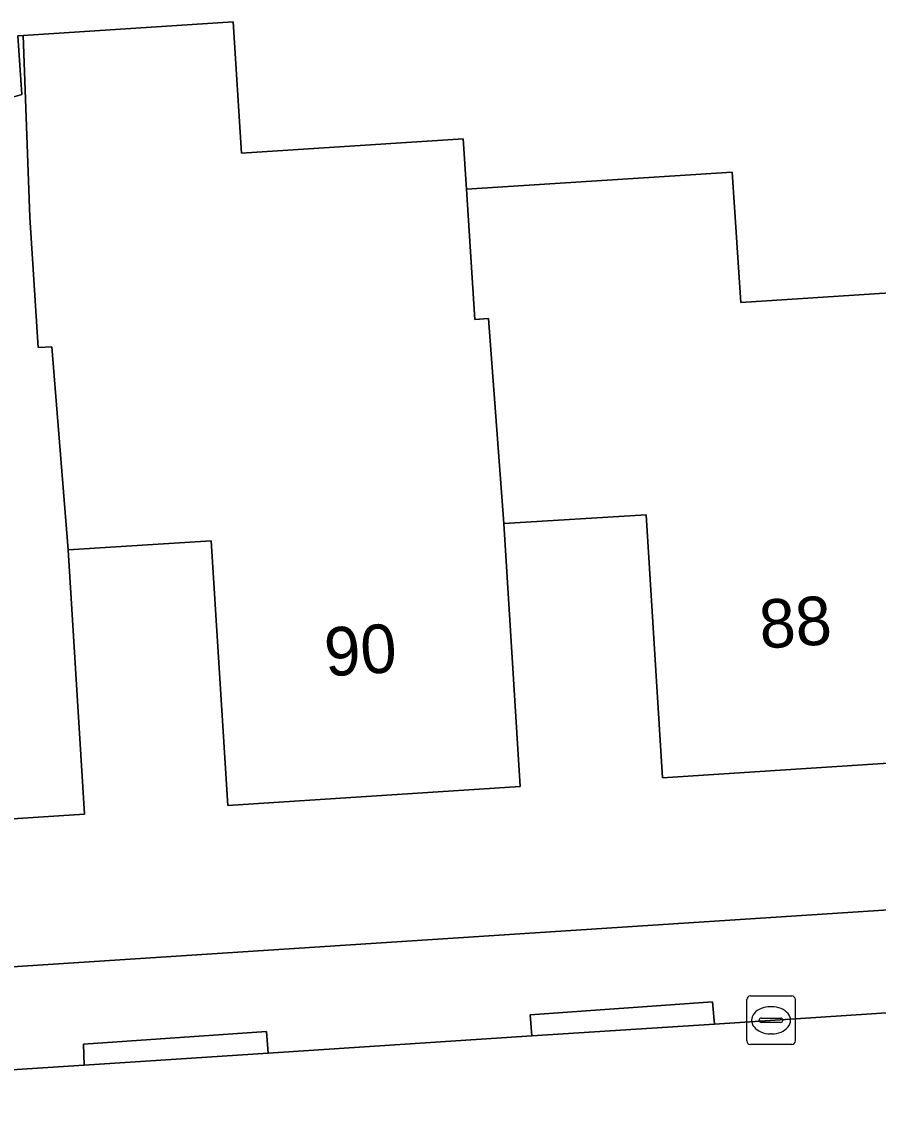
# Model space of a CAD drawing. Extents: x 159626 to 160723, y 388173 to 389416.
# Drawn here: x 160218.48 to 160236.13, y 388333.97 to 388356.39 of the extents above; entities that cross this region are included whole.
import ezdxf

# ---------------------------------------------------------------- set-up
doc = ezdxf.new("R2010")
doc.units = 0
for name, color, linetype in [('IMGEO_Erf', 7, 'Continuous'), ('IMGEO_Kolk', 7, 'Continuous'), ('IMGEO_Pand', 7, 'Continuous'), ('IMGEO_Pand_nummerreeks', 7, 'Continuous'), ('IMGEO_Rijbaan_lokaal_open', 7, 'Continuous'), ('IMGEO_Voetpad_open', 7, 'Continuous')]:
    doc.layers.add(name, color=color, linetype=linetype)

msp = doc.modelspace()

# ---------------------------------------------------------------- linework, layer by layer
at = {"layer": 'IMGEO_Erf'}
for points in [[(160212.928, 388353.267), (160218.481, 388354.887), (160218.403, 388356.099), (160218.512, 388356.106), (160222.835, 388356.386), (160223.011, 388353.678), (160227.577, 388353.974), (160227.644, 388352.938), (160233.122, 388353.291), (160233.295, 388350.606), (160236.797, 388350.831)], [(160237.708, 388341.207), (160231.682, 388340.815), (160231.344, 388346.23), (160228.412, 388346.048), (160228.749, 388340.631), (160222.724, 388340.245), (160222.386, 388345.695), (160219.436, 388345.511), (160219.773, 388340.061), (160213.737, 388339.672)], [(160192.72, 388335.256), (160255.994, 388339.371)]]:
    msp.add_lwpolyline(points, dxfattribs=at)
at = {"layer": 'IMGEO_Kolk'}
for p, q in [((160233.42, 388335.393), (160233.42, 388336.245)), ((160233.495, 388336.319), (160234.347, 388336.319)), ((160234.421, 388336.245), (160234.421, 388335.393)), ((160233.908, 388336.099), (160233.933, 388336.099)), ((160233.679, 388335.813), (160233.679, 388335.825)), ((160234.117, 388335.776), (160233.719, 388335.776)), ((160233.722, 388335.862), (160234.12, 388335.862)), ((160234.163, 388335.825), (160234.163, 388335.813)), ((160233.931, 388335.539), (160233.906, 388335.539)), ((160234.347, 388335.319), (160233.495, 388335.319))]:
    msp.add_line(p, q, dxfattribs=at)
for points in [[(160233.42, 388335.393), (160233.42, 388336.245)], [(160233.495, 388336.319), (160234.347, 388336.319)], [(160234.421, 388336.245), (160234.421, 388335.393)], [(160234.347, 388335.319), (160233.495, 388335.319)]]:
    msp.add_lwpolyline(points, dxfattribs=at)
for centre, radius, start, end in [((160233.497, 388336.243), 0.0765, 91.552, 178.448), ((160233.497, 388336.243), 0.0765, 91.552, 178.448), ((160234.345, 388336.243), 0.0765, 1.552, 88.448), ((160234.345, 388336.243), 0.0765, 1.552, 88.448), ((160233.719, 388335.822), 0.0403, 85.8775, 175.7526), ((160233.716, 388335.812), 0.0366, 178.938, 274.7102), ((160234.12, 388335.819), 0.043, 264.8664, 352.4533), ((160234.124, 388335.824), 0.0386, 1.7309, 96.639), ((160233.497, 388335.395), 0.0765, 181.552, 268.448), ((160233.497, 388335.395), 0.0765, 181.552, 268.448), ((160234.345, 388335.395), 0.0765, 271.552, 358.448), ((160234.345, 388335.395), 0.0765, 271.552, 358.448)]:
    msp.add_arc(centre, radius, start, end, dxfattribs=at)
for centre, major_axis, ratio, start_param, end_param in [((160233.907, 388335.819), (-0.387, 0.002), 0.722429, 4.712389, 7.853982), ((160233.932, 388335.819), (-0.39, 0.002), 0.717154, 1.570796, 4.712389)]:
    msp.add_ellipse(centre, major_axis=major_axis, ratio=ratio, start_param=start_param, end_param=end_param, dxfattribs=at)
at = {"layer": 'IMGEO_Pand'}
for points in [[(160219.436, 388345.511), (160222.386, 388345.695), (160222.724, 388340.245), (160228.749, 388340.631), (160228.412, 388346.048), (160228.097, 388350.271), (160227.818, 388350.254), (160227.644, 388352.938), (160227.577, 388353.974), (160223.011, 388353.678), (160222.835, 388356.386), (160218.512, 388356.106), (160218.645, 388352.36), (160218.819, 388349.676), (160219.098, 388349.693)], [(160219.436, 388345.511), (160219.098, 388349.693), (160218.819, 388349.676), (160218.645, 388352.36), (160218.512, 388356.106), (160218.403, 388356.099), (160218.481, 388354.887), (160212.928, 388353.267), (160212.282, 388355.673), (160209.711, 388355.507), (160209.926, 388352.121), (160210.478, 388344.927), (160213.394, 388345.111), (160213.737, 388339.672), (160219.773, 388340.061)], [(160237.355, 388346.646), (160237.076, 388350.849), (160236.797, 388350.831), (160233.295, 388350.606), (160233.122, 388353.291), (160227.644, 388352.938), (160227.818, 388350.254), (160228.097, 388350.271), (160228.412, 388346.048), (160231.344, 388346.23), (160231.682, 388340.815), (160237.708, 388341.207)]]:
    msp.add_lwpolyline(points, close=True, dxfattribs=at)
at = {"layer": 'IMGEO_Rijbaan_lokaal_open'}
msp.add_lwpolyline([(160193.819, 388328.2), (160234.606, 388330.838), (160246.621, 388331.619), (160255.019, 388332.155), (160255.715, 388332.198), (160255.387, 388337.213), (160250.246, 388336.877), (160246.452, 388336.632), (160241.444, 388336.306), (160237.659, 388336.06), (160232.756, 388335.741), (160228.99, 388335.496), (160223.56, 388335.143), (160219.765, 388334.896), (160214.326, 388334.543)], dxfattribs=at)
at = {"layer": 'IMGEO_Voetpad_open'}
for points in [[(160260.247, 388339.609), (160255.994, 388339.371), (160192.72, 388335.256)], [(160214.326, 388334.543), (160219.765, 388334.896), (160219.753, 388335.324), (160223.525, 388335.587), (160223.56, 388335.143), (160228.99, 388335.496), (160228.956, 388335.933), (160232.717, 388336.196), (160232.756, 388335.741), (160237.659, 388336.06), (160237.628, 388336.505), (160241.416, 388336.744), (160241.444, 388336.306), (160246.452, 388336.632), (160246.432, 388337.072), (160250.193, 388337.316), (160250.246, 388336.877), (160255.387, 388337.213), (160255.708, 388337.234)]]:
    msp.add_lwpolyline(points, dxfattribs=at)
for points in [[(160228.99, 388335.496), (160232.756, 388335.741), (160232.717, 388336.196), (160228.956, 388335.933)], [(160219.765, 388334.896), (160223.56, 388335.143), (160223.525, 388335.587), (160219.753, 388335.324)]]:
    msp.add_lwpolyline(points, close=True, dxfattribs=at)

# ---------------------------------------------------------------- texts
at = {"layer": 'IMGEO_Pand_nummerreeks'}
for s, rotation, p in [('88', 3.7219, (160233.71, 388343.473)), ('90', 3.6657, (160224.748, 388342.9))]:
    msp.add_text(s, height=1, rotation=rotation, dxfattribs=at).set_placement(p)

doc.saveas('drawing.dxf')
